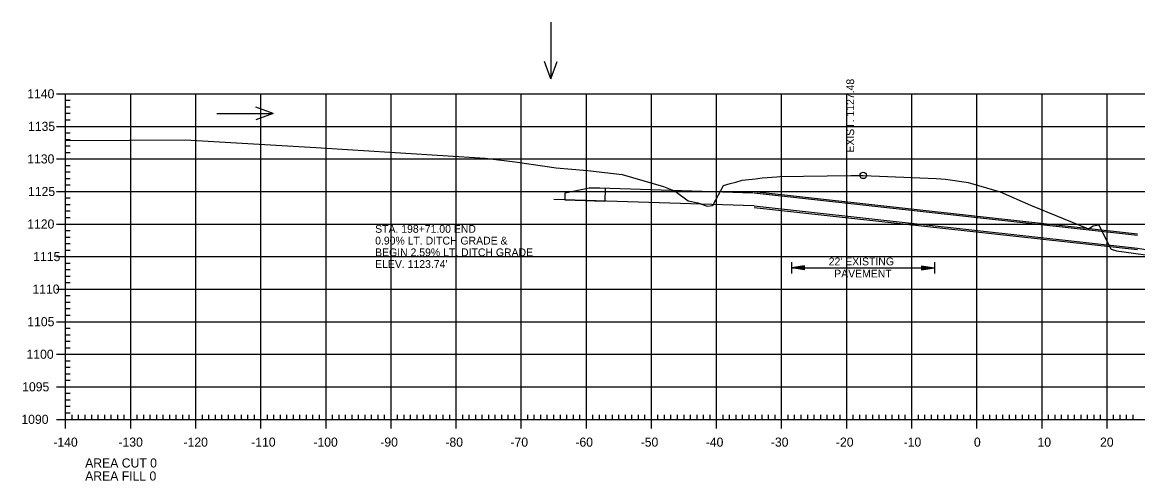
# Model space of a CAD drawing. Extents: x 1322838 to 1324533, y 339903 to 351025.
# Drawn here: x 1323071.3 to 1323242.6, y 350465.8 to 350536.2 of the extents above; entities that cross this region are included whole.
import ezdxf

# ---------------------------------------------------------------- set-up
doc = ezdxf.new("R2010")
doc.units = 0
for name, color, linetype in [('R_Axis', 7, 'Continuous'), ('R_Axis Annot', 7, 'Continuous'), ('R_Exist Surface', 7, 'Continuous'), ('R_Grid', 7, 'Continuous'), ('R_No Plot', 7, 'Continuous'), ('R_Water', 7, 'Continuous'), ('R_Water Annot', 7, 'Continuous'), ('R_Xsect Elev', 7, 'Continuous')]:
    doc.layers.add(name, color=color, linetype=linetype)

msp = doc.modelspace()

# ---------------------------------------------------------------- linework, layer by layer
at = {"layer": 'R_Axis'}
for p, q in [((1323076.54, 350525.25), (1323079.34, 350525.25)), ((1323077.94, 350475.25), (1323077.94, 350525.25)), ((1323077.94, 350524.25), (1323078.64, 350524.25)), ((1323077.94, 350523.25), (1323078.64, 350523.25)), ((1323077.94, 350522.25), (1323078.64, 350522.25)), ((1323076.54, 350520.25), (1323079.34, 350520.25)), ((1323077.94, 350521.25), (1323078.64, 350521.25)), ((1323077.94, 350519.25), (1323078.64, 350519.25)), ((1323077.94, 350518.25), (1323078.64, 350518.25)), ((1323077.94, 350517.25), (1323078.64, 350517.25)), ((1323076.54, 350515.25), (1323079.34, 350515.25)), ((1323077.94, 350516.25), (1323078.64, 350516.25)), ((1323077.94, 350514.25), (1323078.64, 350514.25)), ((1323077.94, 350513.25), (1323078.64, 350513.25)), ((1323077.94, 350512.25), (1323078.64, 350512.25)), ((1323076.54, 350510.25), (1323079.34, 350510.25)), ((1323077.94, 350511.25), (1323078.64, 350511.25)), ((1323077.94, 350509.25), (1323078.64, 350509.25)), ((1323077.94, 350508.25), (1323078.64, 350508.25)), ((1323077.94, 350507.25), (1323078.64, 350507.25)), ((1323077.94, 350506.25), (1323078.64, 350506.25)), ((1323076.54, 350505.25), (1323079.34, 350505.25)), ((1323077.94, 350504.25), (1323078.64, 350504.25)), ((1323077.94, 350503.25), (1323078.64, 350503.25)), ((1323077.94, 350502.25), (1323078.64, 350502.25)), ((1323077.94, 350501.25), (1323078.64, 350501.25)), ((1323076.54, 350500.25), (1323079.34, 350500.25)), ((1323077.94, 350499.25), (1323078.64, 350499.25)), ((1323077.94, 350498.25), (1323078.64, 350498.25)), ((1323077.94, 350497.25), (1323078.64, 350497.25)), ((1323077.94, 350496.25), (1323078.64, 350496.25)), ((1323076.54, 350495.25), (1323079.34, 350495.25)), ((1323077.94, 350494.25), (1323078.64, 350494.25)), ((1323077.94, 350493.25), (1323078.64, 350493.25)), ((1323077.94, 350492.25), (1323078.64, 350492.25)), ((1323077.94, 350491.25), (1323078.64, 350491.25)), ((1323076.54, 350490.25), (1323079.34, 350490.25)), ((1323077.94, 350489.25), (1323078.64, 350489.25)), ((1323077.94, 350488.25), (1323078.64, 350488.25)), ((1323077.94, 350487.25), (1323078.64, 350487.25)), ((1323077.94, 350486.25), (1323078.64, 350486.25)), ((1323076.54, 350485.25), (1323079.34, 350485.25)), ((1323077.94, 350484.25), (1323078.64, 350484.25)), ((1323077.94, 350483.25), (1323078.64, 350483.25)), ((1323077.94, 350482.25), (1323078.64, 350482.25)), ((1323077.94, 350481.25), (1323078.64, 350481.25)), ((1323076.54, 350480.25), (1323079.34, 350480.25)), ((1323077.94, 350479.25), (1323078.64, 350479.25)), ((1323077.94, 350478.25), (1323078.64, 350478.25)), ((1323077.94, 350477.25), (1323078.64, 350477.25)), ((1323077.94, 350473.85), (1323077.94, 350476.65)), ((1323077.94, 350476.25), (1323078.64, 350476.25)), ((1323078.94, 350475.25), (1323078.94, 350475.95)), ((1323079.94, 350475.25), (1323079.94, 350475.95)), ((1323080.94, 350475.25), (1323080.94, 350475.95)), ((1323081.94, 350475.25), (1323081.94, 350475.95)), ((1323082.94, 350475.25), (1323082.94, 350475.95)), ((1323083.94, 350475.25), (1323083.94, 350475.95)), ((1323084.94, 350475.25), (1323084.94, 350475.95)), ((1323085.94, 350475.25), (1323085.94, 350475.95)), ((1323086.94, 350475.25), (1323086.94, 350475.95)), ((1323087.94, 350473.85), (1323087.94, 350476.65)), ((1323088.94, 350475.25), (1323088.94, 350475.95)), ((1323089.94, 350475.25), (1323089.94, 350475.95)), ((1323090.94, 350475.25), (1323090.94, 350475.95)), ((1323091.94, 350475.25), (1323091.94, 350475.95)), ((1323092.94, 350475.25), (1323092.94, 350475.95)), ((1323093.94, 350475.25), (1323093.94, 350475.95)), ((1323094.94, 350475.25), (1323094.94, 350475.95)), ((1323095.94, 350475.25), (1323095.94, 350475.95)), ((1323096.94, 350475.25), (1323096.94, 350475.95)), ((1323097.94, 350473.85), (1323097.94, 350476.65)), ((1323098.94, 350475.25), (1323098.94, 350475.95)), ((1323099.94, 350475.25), (1323099.94, 350475.95)), ((1323100.94, 350475.25), (1323100.94, 350475.95)), ((1323101.94, 350475.25), (1323101.94, 350475.95)), ((1323102.94, 350475.25), (1323102.94, 350475.95)), ((1323103.94, 350475.25), (1323103.94, 350475.95)), ((1323104.94, 350475.25), (1323104.94, 350475.95)), ((1323105.94, 350475.25), (1323105.94, 350475.95)), ((1323106.94, 350475.25), (1323106.94, 350475.95)), ((1323107.94, 350473.85), (1323107.94, 350476.65)), ((1323108.94, 350475.25), (1323108.94, 350475.95)), ((1323109.94, 350475.25), (1323109.94, 350475.95)), ((1323110.94, 350475.25), (1323110.94, 350475.95)), ((1323111.94, 350475.25), (1323111.94, 350475.95)), ((1323112.94, 350475.25), (1323112.94, 350475.95)), ((1323113.94, 350475.25), (1323113.94, 350475.95)), ((1323114.94, 350475.25), (1323114.94, 350475.95)), ((1323115.94, 350475.25), (1323115.94, 350475.95)), ((1323116.94, 350475.25), (1323116.94, 350475.95)), ((1323117.94, 350473.85), (1323117.94, 350476.65)), ((1323118.94, 350475.25), (1323118.94, 350475.95)), ((1323119.94, 350475.25), (1323119.94, 350475.95)), ((1323120.94, 350475.25), (1323120.94, 350475.95)), ((1323121.94, 350475.25), (1323121.94, 350475.95)), ((1323122.94, 350475.25), (1323122.94, 350475.95)), ((1323123.94, 350475.25), (1323123.94, 350475.95)), ((1323124.94, 350475.25), (1323124.94, 350475.95)), ((1323125.94, 350475.25), (1323125.94, 350475.95)), ((1323126.94, 350475.25), (1323126.94, 350475.95)), ((1323127.94, 350473.85), (1323127.94, 350476.65)), ((1323128.94, 350475.25), (1323128.94, 350475.95)), ((1323129.94, 350475.25), (1323129.94, 350475.95)), ((1323130.94, 350475.25), (1323130.94, 350475.95)), ((1323131.94, 350475.25), (1323131.94, 350475.95)), ((1323132.94, 350475.25), (1323132.94, 350475.95)), ((1323133.94, 350475.25), (1323133.94, 350475.95)), ((1323134.94, 350475.25), (1323134.94, 350475.95)), ((1323135.94, 350475.25), (1323135.94, 350475.95)), ((1323136.94, 350475.25), (1323136.94, 350475.95)), ((1323137.94, 350473.85), (1323137.94, 350476.65)), ((1323138.94, 350475.25), (1323138.94, 350475.95)), ((1323139.94, 350475.25), (1323139.94, 350475.95)), ((1323140.94, 350475.25), (1323140.94, 350475.95)), ((1323141.94, 350475.25), (1323141.94, 350475.95)), ((1323142.94, 350475.25), (1323142.94, 350475.95)), ((1323143.94, 350475.25), (1323143.94, 350475.95)), ((1323144.94, 350475.25), (1323144.94, 350475.95)), ((1323145.94, 350475.25), (1323145.94, 350475.95)), ((1323146.94, 350475.25), (1323146.94, 350475.95)), ((1323147.94, 350473.85), (1323147.94, 350476.65)), ((1323148.94, 350475.25), (1323148.94, 350475.95)), ((1323149.94, 350475.25), (1323149.94, 350475.95)), ((1323150.94, 350475.25), (1323150.94, 350475.95)), ((1323151.94, 350475.25), (1323151.94, 350475.95)), ((1323152.94, 350475.25), (1323152.94, 350475.95)), ((1323153.94, 350475.25), (1323153.94, 350475.95)), ((1323154.94, 350475.25), (1323154.94, 350475.95)), ((1323155.94, 350475.25), (1323155.94, 350475.95)), ((1323156.94, 350475.25), (1323156.94, 350475.95)), ((1323157.94, 350473.85), (1323157.94, 350476.65)), ((1323158.94, 350475.25), (1323158.94, 350475.95)), ((1323159.94, 350475.25), (1323159.94, 350475.95)), ((1323160.94, 350475.25), (1323160.94, 350475.95)), ((1323161.94, 350475.25), (1323161.94, 350475.95)), ((1323162.94, 350475.25), (1323162.94, 350475.95)), ((1323163.94, 350475.25), (1323163.94, 350475.95)), ((1323164.94, 350475.25), (1323164.94, 350475.95)), ((1323165.94, 350475.25), (1323165.94, 350475.95)), ((1323166.94, 350475.25), (1323166.94, 350475.95)), ((1323167.94, 350473.85), (1323167.94, 350476.65)), ((1323168.94, 350475.25), (1323168.94, 350475.95)), ((1323169.94, 350475.25), (1323169.94, 350475.95)), ((1323170.94, 350475.25), (1323170.94, 350475.95)), ((1323171.94, 350475.25), (1323171.94, 350475.95)), ((1323172.94, 350475.25), (1323172.94, 350475.95)), ((1323173.94, 350475.25), (1323173.94, 350475.95)), ((1323174.94, 350475.25), (1323174.94, 350475.95)), ((1323175.94, 350475.25), (1323175.94, 350475.95)), ((1323176.94, 350475.25), (1323176.94, 350475.95)), ((1323177.94, 350473.85), (1323177.94, 350476.65)), ((1323178.94, 350475.25), (1323178.94, 350475.95)), ((1323179.94, 350475.25), (1323179.94, 350475.95)), ((1323180.94, 350475.25), (1323180.94, 350475.95)), ((1323181.94, 350475.25), (1323181.94, 350475.95)), ((1323182.94, 350475.25), (1323182.94, 350475.95)), ((1323183.94, 350475.25), (1323183.94, 350475.95)), ((1323184.94, 350475.25), (1323184.94, 350475.95)), ((1323185.94, 350475.25), (1323185.94, 350475.95)), ((1323186.94, 350475.25), (1323186.94, 350475.95)), ((1323187.94, 350473.85), (1323187.94, 350476.65)), ((1323188.94, 350475.25), (1323188.94, 350475.95)), ((1323189.94, 350475.25), (1323189.94, 350475.95)), ((1323190.94, 350475.25), (1323190.94, 350475.95)), ((1323191.94, 350475.25), (1323191.94, 350475.95)), ((1323192.94, 350475.25), (1323192.94, 350475.95)), ((1323193.94, 350475.25), (1323193.94, 350475.95)), ((1323194.94, 350475.25), (1323194.94, 350475.95)), ((1323195.94, 350475.25), (1323195.94, 350475.95)), ((1323196.94, 350475.25), (1323196.94, 350475.95)), ((1323197.94, 350473.85), (1323197.94, 350476.65)), ((1323198.94, 350475.25), (1323198.94, 350475.95)), ((1323199.94, 350475.25), (1323199.94, 350475.95)), ((1323200.94, 350475.25), (1323200.94, 350475.95)), ((1323201.94, 350475.25), (1323201.94, 350475.95)), ((1323202.94, 350475.25), (1323202.94, 350475.95)), ((1323203.94, 350475.25), (1323203.94, 350475.95)), ((1323204.94, 350475.25), (1323204.94, 350475.95)), ((1323205.94, 350475.25), (1323205.94, 350475.95)), ((1323206.94, 350475.25), (1323206.94, 350475.95)), ((1323207.94, 350473.85), (1323207.94, 350476.65)), ((1323208.94, 350475.25), (1323208.94, 350475.95)), ((1323209.94, 350475.25), (1323209.94, 350475.95)), ((1323210.94, 350475.25), (1323210.94, 350475.95)), ((1323211.94, 350475.25), (1323211.94, 350475.95)), ((1323212.94, 350475.25), (1323212.94, 350475.95)), ((1323213.94, 350475.25), (1323213.94, 350475.95)), ((1323214.94, 350475.25), (1323214.94, 350475.95)), ((1323215.94, 350475.25), (1323215.94, 350475.95)), ((1323216.94, 350475.25), (1323216.94, 350475.95)), ((1323217.94, 350473.85), (1323217.94, 350476.65)), ((1323218.94, 350475.25), (1323218.94, 350475.95)), ((1323219.94, 350475.25), (1323219.94, 350475.95)), ((1323220.94, 350475.25), (1323220.94, 350475.95)), ((1323221.94, 350475.25), (1323221.94, 350475.95)), ((1323222.94, 350475.25), (1323222.94, 350475.95)), ((1323223.94, 350475.25), (1323223.94, 350475.95)), ((1323224.94, 350475.25), (1323224.94, 350475.95)), ((1323225.94, 350475.25), (1323225.94, 350475.95)), ((1323226.94, 350475.25), (1323226.94, 350475.95)), ((1323227.94, 350473.85), (1323227.94, 350476.65)), ((1323228.94, 350475.25), (1323228.94, 350475.95)), ((1323229.94, 350475.25), (1323229.94, 350475.95)), ((1323230.94, 350475.25), (1323230.94, 350475.95)), ((1323231.94, 350475.25), (1323231.94, 350475.95)), ((1323232.94, 350475.25), (1323232.94, 350475.95)), ((1323233.94, 350475.25), (1323233.94, 350475.95)), ((1323234.94, 350475.25), (1323234.94, 350475.95)), ((1323235.94, 350475.25), (1323235.94, 350475.95)), ((1323236.94, 350475.25), (1323236.94, 350475.95)), ((1323237.94, 350473.85), (1323237.94, 350476.65)), ((1323238.94, 350475.25), (1323238.94, 350475.95)), ((1323239.94, 350475.25), (1323239.94, 350475.95)), ((1323240.94, 350475.25), (1323240.94, 350475.95)), ((1323241.94, 350475.25), (1323241.94, 350475.95)), ((1323076.54, 350475.25), (1323079.34, 350475.25)), ((1323077.94, 350475.25), (1323357.94, 350475.25))]:
    msp.add_line(p, q, dxfattribs=at)
at = {"layer": 'R_Axis Annot'}
for p, q in [((1323189.44, 350499.38), (1323189.44, 350497.67)), ((1323211.44, 350499.38), (1323211.44, 350497.67)), ((1323191.44, 350498.83), (1323189.44, 350498.53)), ((1323191.44, 350498.23), (1323189.44, 350498.53)), ((1323189.44, 350498.53), (1323211.44, 350498.53)), ((1323191.44, 350498.78), (1323189.77, 350498.53)), ((1323191.44, 350498.28), (1323189.77, 350498.53)), ((1323191.44, 350498.73), (1323190.12, 350498.53)), ((1323191.44, 350498.33), (1323190.12, 350498.53)), ((1323191.44, 350498.68), (1323190.45, 350498.53)), ((1323191.44, 350498.38), (1323190.45, 350498.53)), ((1323191.44, 350498.63), (1323190.79, 350498.53)), ((1323191.44, 350498.43), (1323190.79, 350498.53)), ((1323191.44, 350498.57), (1323191.12, 350498.53)), ((1323191.44, 350498.48), (1323191.12, 350498.53)), ((1323191.44, 350498.23), (1323191.44, 350498.83)), ((1323209.44, 350498.83), (1323211.44, 350498.53)), ((1323209.44, 350498.83), (1323209.44, 350498.23)), ((1323209.44, 350498.78), (1323211.11, 350498.53)), ((1323209.44, 350498.73), (1323210.76, 350498.53)), ((1323209.44, 350498.68), (1323210.43, 350498.53)), ((1323209.44, 350498.62), (1323210.09, 350498.53)), ((1323209.44, 350498.57), (1323209.76, 350498.53)), ((1323209.44, 350498.23), (1323211.44, 350498.53)), ((1323209.44, 350498.43), (1323210.09, 350498.53)), ((1323209.44, 350498.33), (1323210.76, 350498.53)), ((1323209.44, 350498.28), (1323211.11, 350498.53)), ((1323209.44, 350498.38), (1323210.43, 350498.53)), ((1323209.44, 350498.48), (1323209.76, 350498.53))]:
    msp.add_line(p, q, dxfattribs=at)
at = {"layer": 'R_Exist Surface'}
msp.add_lwpolyline([(1323077.94, 350518.06), (1323087.77, 350518.11), (1323096.33, 350518.16), (1323116.37, 350516.99), (1323142.4, 350515.38), (1323147.38, 350514.77), (1323153.29, 350513.89), (1323158.12, 350513.45), (1323163.44, 350512.88), (1323169.79, 350511), (1323171.58, 350510.29), (1323173.57, 350508.82), (1323175.06, 350508.48), (1323176.51, 350507.98), (1323177.28, 350508.07), (1323177.4, 350508.2), (1323179.03, 350511.15), (1323179.53, 350511.3), (1323180.03, 350511.49), (1323180.92, 350511.67), (1323181.85, 350511.97), (1323183.91, 350512.21), (1323184.97, 350512.34), (1323187.18, 350512.51), (1323187.67, 350512.55), (1323198.56, 350512.7), (1323200.48, 350512.72), (1323211.68, 350512.22), (1323213.13, 350512.15), (1323216.3, 350511.69), (1323216.58, 350511.64), (1323216.97, 350511.52), (1323221.52, 350510.17), (1323226.16, 350508.14), (1323235.07, 350504.49), (1323235.79, 350504.96), (1323236.69, 350505.13), (1323238.48, 350501.5), (1323238.54, 350501.37), (1323239.38, 350501.15), (1323250.19, 350499.66)], dxfattribs=at)
at = {"layer": 'R_Grid'}
for p, q in [((1323077.94, 350525.25), (1323357.94, 350525.25)), ((1323077.94, 350475.25), (1323077.94, 350525.25)), ((1323087.94, 350475.25), (1323087.94, 350525.25)), ((1323097.94, 350475.25), (1323097.94, 350525.25)), ((1323107.94, 350475.25), (1323107.94, 350525.25)), ((1323117.94, 350475.25), (1323117.94, 350525.25)), ((1323127.94, 350475.25), (1323127.94, 350525.25)), ((1323137.94, 350475.25), (1323137.94, 350525.25)), ((1323147.94, 350475.25), (1323147.94, 350525.25)), ((1323157.94, 350475.25), (1323157.94, 350525.25)), ((1323167.94, 350475.25), (1323167.94, 350525.25)), ((1323177.94, 350475.25), (1323177.94, 350525.25)), ((1323187.94, 350475.25), (1323187.94, 350525.25)), ((1323197.94, 350475.25), (1323197.94, 350525.25)), ((1323207.94, 350475.25), (1323207.94, 350525.25)), ((1323217.94, 350475.25), (1323217.94, 350525.25)), ((1323227.94, 350475.25), (1323227.94, 350525.25)), ((1323237.94, 350475.25), (1323237.94, 350525.25)), ((1323077.94, 350520.25), (1323357.94, 350520.25)), ((1323077.94, 350515.25), (1323357.94, 350515.25)), ((1323077.94, 350510.25), (1323357.94, 350510.25)), ((1323077.94, 350505.25), (1323357.94, 350505.25)), ((1323077.94, 350500.25), (1323357.94, 350500.25)), ((1323077.94, 350495.25), (1323357.94, 350495.25)), ((1323077.94, 350490.25), (1323357.94, 350490.25)), ((1323077.94, 350485.25), (1323357.94, 350485.25)), ((1323077.94, 350480.25), (1323357.94, 350480.25)), ((1323077.94, 350475.25), (1323357.94, 350475.25))]:
    msp.add_line(p, q, dxfattribs=at)
at = {"layer": 'R_No Plot'}
for p, q in [((1323183.58, 350510.01), (1323158.41, 350510.81)), ((1323183.71, 350510.02), (1323242.59, 350503.52)), ((1323183.74, 350508.02), (1323152.96, 350508.99)), ((1323183.71, 350508.02), (1323242.59, 350501.52))]:
    msp.add_line(p, q, dxfattribs=at)
msp.add_lwpolyline([(1323160.85, 350510.73), (1323160.78, 350508.73), (1323154.66, 350508.92), (1323154.7, 350510.05), (1323158.35, 350510.81)], close=True, dxfattribs=at)
msp.add_circle((1323200.48, 350512.72), 0.5, dxfattribs=at)
at = {"layer": 'R_Water'}
for p, q in [((1323183.71, 350510.22), (1323242.59, 350503.72)), ((1323183.71, 350507.81), (1323242.59, 350501.31)), ((1323242.59, 350501.52), (1323340.45, 350486.1))]:
    msp.add_line(p, q, dxfattribs=at)
at = {"layer": 'R_Water Annot'}
for p, q in [((1323152.47, 350536.23), (1323152.47, 350527.54)), ((1323152.47, 350527.54), (1323151.5, 350530.2)), ((1323152.47, 350527.54), (1323153.43, 350530.2)), ((1323101.15, 350522.22), (1323109.84, 350522.22)), ((1323109.84, 350522.22), (1323107.18, 350523.19)), ((1323109.84, 350522.22), (1323107.18, 350521.25))]:
    msp.add_line(p, q, dxfattribs=at)

# ---------------------------------------------------------------- texts
at = {"layer": 'R_Axis Annot'}
for s, height, p in [('1140', 1.4, (1323072.04, 350524.55)), ('1135', 1.4, (1323072.16, 350519.55)), ('1130', 1.4, (1323072.04, 350514.55)), ('1125', 1.4, (1323072.16, 350509.55)), ('1120', 1.4, (1323072.04, 350504.55)), ('1115', 1.4, (1323072.96, 350499.55)), ("22' EXISTING ", 1.2, (1323195.17, 350498.9)), ('PAVEMENT', 1.2, (1323196.02, 350497.04)), ('1110', 1.4, (1323072.84, 350494.55)), ('1105', 1.4, (1323072.05, 350489.55)), ('1100', 1.4, (1323071.93, 350484.55)), ('1095', 1.4, (1323071.26, 350479.55)), ('1090', 1.4, (1323071.14, 350474.55)), ('-140', 1.4, (1323076.05, 350471.05)), ('-130', 1.4, (1323086.05, 350471.05)), ('-120', 1.4, (1323096.05, 350471.05)), ('-110', 1.4, (1323106.45, 350471.05)), ('-100', 1.4, (1323116, 350471.05)), ('-90', 1.4, (1323126.28, 350471.05)), ('-80', 1.4, (1323136.28, 350471.05)), ('-70', 1.4, (1323146.28, 350471.05)), ('-60', 1.4, (1323156.25, 350471.05)), ('-50', 1.4, (1323166.28, 350471.05)), ('-40', 1.4, (1323176.28, 350471.05)), ('-30', 1.4, (1323186.28, 350471.05)), ('-20', 1.4, (1323196.28, 350471.05)), ('-10', 1.4, (1323206.68, 350471.05)), ('0', 1.4, (1323217.48, 350471.05)), ('10', 1.4, (1323227.25, 350471.05)), ('20', 1.4, (1323236.86, 350471.05)), ('AREA CUT 0', 1.4, (1323080.94, 350467.85)), ('AREA FILL 0', 1.4, (1323080.94, 350465.85))]:
    msp.add_text(s, height=height, dxfattribs=at).set_placement(p)
at = {"layer": 'R_No Plot'}
for s, p in [('STA. 198+71.00 END', (1323125.49, 350503.9)), ('0.90% LT. DITCH GRADE &', (1323125.49, 350502.1)), ('BEGIN 2.59% LT. DITCH GRADE ', (1323125.49, 350500.3)), ("ELEV. 1123.74'", (1323125.49, 350498.5))]:
    msp.add_text(s, height=1.2, dxfattribs=at).set_placement(p)
at = {"layer": 'R_Xsect Elev'}
msp.add_text('EXIST. 1127.48', height=1.2, rotation=90, dxfattribs=at).set_placement((1323199.08, 350516.22))

doc.saveas('drawing.dxf')
